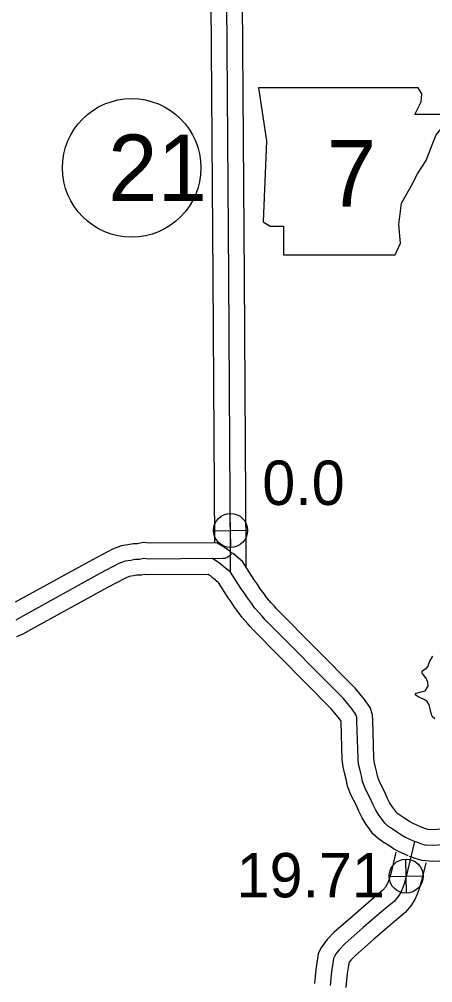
# Model space of a CAD drawing. Extents: x 31699 to 244310, y -8841 to 11474.
# Drawn here: x 144439 to 144701, y 1773 to 2385 of the extents above; entities that cross this region are included whole.
import ezdxf

# ---------------------------------------------------------------- set-up
doc = ezdxf.new("R2010")
doc.units = 0
for name, color, linetype in [('B_Logo', 7, 'Continuous'), ('G-ANNO-TEXT', 7, 'Continuous'), ('Level 21', 7, 'Continuous'), ('Level 55', 7, 'Continuous'), ('R_Border Notes', 7, 'Continuous'), ('R_Draft', 7, 'Continuous'), ('R_XS_EARTHWORK_STAGE2', 7, 'Continuous'), ('S_WALL_ANNOT', 7, 'Continuous')]:
    doc.layers.add(name, color=color, linetype=linetype)

msp = doc.modelspace()

# ---------------------------------------------------------------- linework, layer by layer
at = {"layer": 'B_Logo'}
for points in [[(144572.9, 2034.14), (144572.98, 2045.03), (144571.83, 2221.56), (144570.65, 2396.02)], [(144561.41, 2042.63), (144568.14, 2042.88), (144569.54, 2042.97), (144570.6, 2043.45), (144571.33, 2043.8), (144572.32, 2044.55), (144572.98, 2045.03), (144573.57, 2045.57)], [(144561.41, 2042.63), (144520.83, 2042.41), (144517.82, 2042.83), (144515.1, 2042.18), (144512.23, 2042.07), (144509.57, 2041.55), (144506.04, 2040.96), (144502.06, 2039.49), (144489.96, 2033.14), (144440.98, 2006.21), (144436.62, 2003.66)], [(144572.9, 2034.14), (144568.57, 2037.74), (144567.42, 2038.59), (144566.2, 2039.64), (144564.64, 2040.68), (144563.63, 2041.27), (144561.41, 2042.63)], [(144689.94, 1863.04), (144684.23, 1865.68), (144681.67, 1867.04), (144678.97, 1868.8), (144675.59, 1871.01), (144673.02, 1872.77), (144670.99, 1874.61), (144669.28, 1877.05), (144667.37, 1879.55), (144665.3, 1882.93), (144663.51, 1886.43), (144661.77, 1890.54), (144658.66, 1896.37), (144656.85, 1901.08), (144656.11, 1904.67), (144655.32, 1908.06), (144654.38, 1912.12), (144653.99, 1915.65), (144653.3, 1939.48), (144653.2, 1941.68), (144652.56, 1943.67), (144650.17, 1947.04), (144644.65, 1953.76), (144594.72, 2004.06), (144593.08, 2006.11), (144591.38, 2007.95), (144588.25, 2011.5), (144586.19, 2014.4), (144585.65, 2015.13), (144583.67, 2017.7), (144581.61, 2020.87), (144579.69, 2023.44), (144572.9, 2034.14)], [(144791.41, 1901.04), (144783.67, 1900.02), (144780.67, 1899.7), (144778.07, 1899.25), (144775.68, 1898.81), (144773.29, 1897.97), (144770.31, 1896.58), (144765.75, 1894.24), (144760.73, 1890.95), (144729.94, 1869.33), (144726.84, 1867.4), (144723.87, 1865.62), (144721.22, 1864.3), (144718.77, 1863.33), (144716.05, 1862.21), (144712.59, 1861.69), (144708.27, 1861.01), (144705.07, 1860.63), (144701.67, 1860.44), (144696.59, 1860.82), (144693.97, 1861.57), (144691.42, 1862.53), (144689.94, 1863.04)], [(144689.94, 1863.04), (144684.66, 1840.85), (144683.27, 1836.09), (144682.26, 1833.26), (144681.23, 1830.91), (144679.48, 1828.08), (144676.86, 1825.03), (144670.68, 1819.85), (144657.33, 1808.34), (144645.5, 1798.05), (144641.96, 1794.19), (144640.72, 1792.7), (144640.13, 1791.89), (144639.16, 1790.47), (144638.38, 1788.79), (144637.97, 1785.84), (144637.13, 1780.55), (144636.21, 1771.66)]]:
    msp.add_lwpolyline(points, dxfattribs=at)
at = {"layer": 'G-ANNO-TEXT'}
msp.add_lwpolyline([(144590.8, 2341.65), (144595.88, 2307.82), (144593.62, 2256.5), (144598.13, 2253.68), (144606.59, 2253.68), (144606.59, 2235.63), (144677.65, 2235.63), (144681.03, 2242.97), (144679.9, 2254.81), (144681.59, 2268.34), (144687.8, 2279.06), (144691.75, 2286.95), (144697.38, 2295.41), (144700.77, 2304.43), (144703.59, 2311.77), (144708.66, 2317.97), (144709.79, 2321.92), (144707.54, 2324.74), (144690.05, 2324.74), (144694, 2332.63), (144694.56, 2337.71), (144692.23, 2341.6)], close=True, dxfattribs=at)
at = {"layer": 'Level 21'}
for p, q in [((144573.22, 2049.7), (144572.71, 2071.4)), ((144562.12, 2060.3), (144583.81, 2060.8)), ((144684.77, 1830.19), (144684.27, 1851.89)), ((144673.67, 1840.79), (144695.37, 1841.29))]:
    msp.add_line(p, q, dxfattribs=at)
for centre in [(144572.97, 2060.55), (144684.52, 1841.04)]:
    msp.add_circle(centre, 10.85, dxfattribs=at)
at = {"layer": 'Level 55'}
for points in [[(144562.93, 2052.92), (144561.83, 2221.49), (144560.65, 2395.93)], [(144582.92, 2037.59), (144582.98, 2045.03), (144581.83, 2221.63), (144580.65, 2396.11)], [(144564.2, 2052.65), (144521.5, 2052.42), (144517.34, 2052.99), (144513.73, 2052.13), (144511.08, 2052.03), (144507.79, 2051.4), (144503.46, 2050.67), (144497.99, 2048.65), (144485.23, 2041.95), (144436.05, 2014.91)], [(144580.5, 2040.83), (144574.74, 2045.62), (144573.65, 2046.42), (144572.26, 2047.61), (144569.94, 2049.17), (144568.75, 2049.86), (144564.2, 2052.65)], [(144694.14, 1872.12), (144688.67, 1874.65), (144686.75, 1875.67), (144684.43, 1877.17), (144681.16, 1879.32), (144679.23, 1880.64), (144678.53, 1881.27), (144677.35, 1882.96), (144675.63, 1885.21), (144674.03, 1887.82), (144672.57, 1890.67), (144670.8, 1894.85), (144667.77, 1900.54), (144666.48, 1903.89), (144665.89, 1906.81), (144665.06, 1910.33), (144664.26, 1913.81), (144663.97, 1916.35), (144663.3, 1939.86), (144663.13, 1943.47), (144661.62, 1948.2), (144658.11, 1953.12), (144652.07, 1960.47), (144602.19, 2010.73), (144600.66, 2012.63), (144598.8, 2014.65), (144596.1, 2017.71), (144594.27, 2020.3), (144593.6, 2021.19), (144591.83, 2023.48), (144589.82, 2026.58), (144587.94, 2029.11), (144580.5, 2040.83)], [(144558.71, 2032.62), (144520.17, 2032.41), (144518.31, 2032.67), (144516.47, 2032.23), (144513.38, 2032.1), (144511.35, 2031.71), (144508.63, 2031.26), (144506.14, 2030.33), (144494.69, 2024.33), (144445.91, 1997.51), (144441.04, 1994.66), (144436.98, 1993.02)], [(144565.19, 2027.55), (144562.4, 2029.87), (144561.18, 2030.77), (144560.13, 2031.67), (144559.35, 2032.19), (144558.71, 2032.56)], [(144685.75, 1853.96), (144679.78, 1856.72), (144676.58, 1858.42), (144673.5, 1860.43), (144670.02, 1862.71), (144666.82, 1864.9), (144663.45, 1867.94), (144661.21, 1871.14), (144659.1, 1873.9), (144656.58, 1878.03), (144654.44, 1882.2), (144652.73, 1886.23), (144649.55, 1892.2), (144647.21, 1898.26), (144646.34, 1902.54), (144645.58, 1905.8), (144644.51, 1910.43), (144644, 1914.95), (144643.31, 1939.1), (144643.29, 1939.45), (144642.22, 1940.96), (144637.22, 1947.05), (144587.24, 1997.39), (144585.49, 1999.58), (144583.95, 2001.25), (144580.39, 2005.29), (144578.11, 2008.51), (144577.69, 2009.07), (144575.5, 2011.92), (144573.39, 2015.16), (144571.45, 2017.77), (144565.27, 2027.51)], [(144790.98, 1911.07), (144782.48, 1909.95), (144779.3, 1909.61), (144776.32, 1909.1), (144773.09, 1908.5), (144769.51, 1907.24), (144765.91, 1905.57), (144760.7, 1902.89), (144755.12, 1899.22), (144724.43, 1877.68), (144721.63, 1875.94), (144719.06, 1874.4), (144717.14, 1873.44), (144715.02, 1872.6), (144713.37, 1871.92), (144711.07, 1871.57), (144706.89, 1870.92), (144704.19, 1870.59), (144701.76, 1870.46), (144698.37, 1870.71), (144697.13, 1871.07), (144694.81, 1871.94), (144693.2, 1872.5)], [(144789.48, 1890.7), (144784.85, 1890.08), (144782.04, 1889.79), (144779.82, 1889.41), (144778.26, 1889.12), (144777.07, 1888.7), (144774.71, 1887.6), (144770.79, 1885.59), (144766.35, 1882.67), (144735.45, 1860.98), (144732.05, 1858.87), (144728.68, 1856.84), (144725.3, 1855.17), (144722.52, 1854.06), (144718.74, 1852.51), (144714.11, 1851.8), (144709.64, 1851.11), (144705.95, 1850.66), (144701.57, 1850.41), (144694.81, 1850.92), (144690.82, 1852.08), (144688.03, 1853.12), (144686.68, 1853.59)]]:
    msp.add_lwpolyline(points, dxfattribs=at)
at = {"layer": 'R_Border Notes'}
msp.add_circle((144510.12, 2290.77), 44, dxfattribs=at)
at = {"layer": 'R_Draft'}
msp.add_lwpolyline([(144702.7, 1940.99), (144701.05, 1942.4), (144700.15, 1945.24), (144699.74, 1947.37), (144699.25, 1949.82), (144697.97, 1951.98), (144695.99, 1953.18), (144693.75, 1954.24), (144692.25, 1954.99), (144691.37, 1955.49), (144690.27, 1956.25), (144690.83, 1957.28), (144694.01, 1957.99), (144696.59, 1958.75), (144698.49, 1961.69), (144698.27, 1964.02), (144697.45, 1966.33), (144695.83, 1968.75), (144694.72, 1969.98), (144694.68, 1971.18), (144695.91, 1972.16), (144697.61, 1973.22), (144698.31, 1974.18), (144698.68, 1975.07), (144698.67, 1975.4), (144699.53, 1977.5), (144701.54, 1980.78)], dxfattribs=at)
at = {"layer": 'R_XS_EARTHWORK_STAGE2'}
for points in [[(144678.05, 1856.24), (144674.99, 1843.41), (144673.76, 1839.18), (144672.96, 1836.96), (144672.35, 1835.56), (144671.38, 1834), (144669.81, 1832.16), (144664.2, 1827.47), (144650.79, 1815.9), (144638.51, 1805.23), (144634.43, 1800.77), (144632.82, 1798.84), (144631.96, 1797.65), (144630.43, 1795.42), (144628.69, 1791.63), (144628.08, 1787.33), (144627.21, 1781.85), (144626.3, 1772.99)], [(144696.98, 1849.42), (144694.33, 1838.3), (144692.79, 1832.99), (144691.55, 1829.56), (144690.11, 1826.26), (144687.57, 1822.15), (144683.91, 1817.89), (144677.15, 1812.23), (144663.88, 1800.78), (144652.49, 1790.88), (144649.49, 1787.61), (144648.62, 1786.56), (144648.3, 1786.12), (144648.06, 1785.76), (144647.86, 1784.36), (144647.05, 1779.26), (144646.13, 1770.32)]]:
    msp.add_lwpolyline(points, dxfattribs=at)

# ---------------------------------------------------------------- texts
at = {"layer": 'G-ANNO-TEXT'}
msp.add_text('7', height=42.24, dxfattribs=at).set_placement((144634.11, 2266.13))
at = {"layer": 'R_Border Notes'}
msp.add_text('21', height=42.24, dxfattribs=at).set_placement((144495.16, 2269.65))
at = {"layer": 'S_WALL_ANNOT'}
for s, p in [('0.0', (144593.14, 2076.74)), ('19.71', (144576.84, 1827.6))]:
    msp.add_text(s, height=28.16, dxfattribs=at).set_placement(p)

doc.saveas('drawing.dxf')
